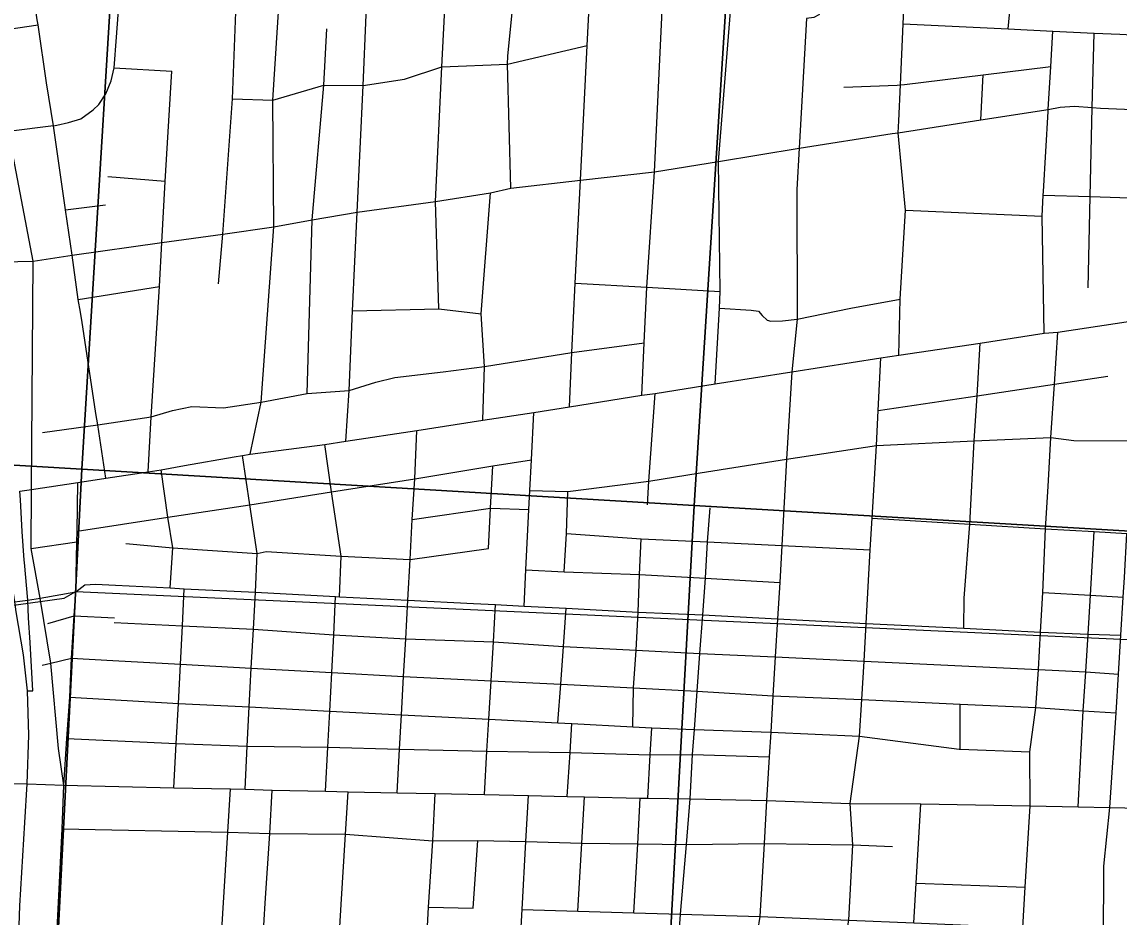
# Model space of a CAD drawing. Extents: x 114843 to 284848, y 317643 to 566895.
# Drawn here: x 210988 to 215892, y 385823 to 389825 of the extents above; entities that cross this region are included whole.
import ezdxf

# ---------------------------------------------------------------- set-up
doc = ezdxf.new("R2010")
doc.units = 0
for name, color, linetype in [('GM_X_City_Street', 7, 'Continuous'), ('GM_X_County_Road', 7, 'Continuous'), ('GM_X_Interchange_Ramps', 7, 'Continuous'), ('GM_X_Interstate_Route', 7, 'Continuous'), ('GM_X_Rail_Line', 7, 'Continuous'), ('GM_X_Section', 7, 'Continuous'), ('GM_X_State_Route', 7, 'Continuous'), ('GM_X_US_Route', 7, 'Continuous')]:
    doc.layers.add(name, color=color, linetype=linetype)

msp = doc.modelspace()

# ---------------------------------------------------------------- linework, layer by layer
at = {"layer": 'GM_X_City_Street'}
for p, q in [((215395.7, 389793.5), (215450.1, 390328.2)), ((210868.7, 389784.2), (211060.1, 389812.3)), ((211400.6, 389619.6), (211658.7, 389604.7)), ((215273.5, 389386.9), (215285, 389588.6)), ((211628.4, 389111), (211371.7, 389131.9)), ((211182.7, 388985.1), (211362.3, 389007.8)), ((214936.7, 388982.7), (215547.6, 388956.9)), ((211038.1, 388755.6), (211212.5, 388782.4)), ((211239.9, 388584.2), (211603.1, 388642.4)), ((214827.4, 388323.1), (214906.7, 388334.8)), ((211029.4, 387470.6), (211234.3, 387500.9)), ((215181.1, 386573.5), (215181.1, 386775.2)), ((215181.1, 386573.5), (215493.3, 386561.6)), ((213005.4, 385863), (213025.7, 386164.7)), ((214984.9, 385975), (215471.7, 385956.8)), ((212806, 385867.6), (213005.4, 385863))]:
    msp.add_line(p, q, dxfattribs=at)
for points in [[(213435, 388104.2), (213445.4, 388346.8), (213460.9, 388656.5), (213485.2, 389116.9), (213513.8, 389719.2), (213551, 390440.7), (213558.6, 390591.8), (213576.4, 390917.8), (213597, 391253.7), (213608.1, 391470.4), (213621.8, 391721.5)], [(214904.9, 389329.8), (214906.1, 389355.2), (214907.3, 389382.4), (214914.7, 389543.5), (214927.2, 389815.9), (214940.1, 390098.3), (214992.3, 390351.1), (215005.8, 390632.9), (215011.6, 390700.9), (215015, 390762.4), (215021.5, 390929.6)], [(214655.9, 390844), (214648, 390658.3), (214579.4, 390107.6), (214568.7, 389926.2), (214560.4, 389876.2), (214550.3, 389856.2), (214528.2, 389844.3), (214494.2, 389840.4), (214462.2, 389261.2), (214451.9, 389075), (214452.6, 388496.7), (214429.8, 388260.6)], [(214085.9, 388207.3), (214105.5, 388544.7), (214109.6, 388619.7), (214101.4, 389201), (214206.5, 390524.1), (214210, 390595.1), (214217.6, 390743.1)], [(213759.5, 388156.4), (213769.2, 388390.9), (213781.5, 388638.4), (213815.4, 389155.1), (213880.1, 390504.2), (213888.5, 390666.5)], [(213173.8, 389081.6), (213158.5, 389635.7), (213159.9, 389671.1), (213225.8, 390330.5), (213234.7, 390517.1)], [(212850.8, 388542.4), (212836.7, 389021.6), (212865.1, 389623.4), (212897.3, 390260.6), (212906.9, 390440.4)], [(212435.4, 387950), (212451.2, 388176.7), (212466.3, 388532.6), (212486.6, 388973.8), (212513.7, 389540.3), (212540.4, 390174.5), (212549.3, 390359.3)], [(212007.6, 387892.7), (212057.2, 388124.3), (212113.7, 388909.3), (212109, 389475.7), (212150.6, 390126.2), (212160.3, 390276.5)], [(211867, 388653.6), (211886.3, 388876.1), (211928.7, 389481.8), (211958, 390218.8)], [(211128.6, 389360.3), (211143.7, 389363.6), (211195.7, 389375.1), (211251.3, 389392.1), (211306.7, 389431.6), (211332.1, 389455.9), (211363.4, 389502.9), (211386.6, 389560.9), (211400.6, 389619.6), (211411, 389757.2), (211418.9, 389856.6), (211434.4, 389929.3), (211460.4, 389985), (211483.8, 390031.6)], [(211212.5, 388782.4), (211182.7, 388985.1), (211128.6, 389360.3), (211097.5, 389553.2), (211060.1, 389812.3), (211056.2, 389833.8), (211042.5, 389928.3), (211046.5, 389965.7)], [(212263.2, 388164), (212285.7, 388940.7), (212337.5, 389542.6), (212351, 389794.6)], [(214927.2, 389815.9), (215395.7, 389793.5), (215595.6, 389784), (215779.8, 389775.1), (215895.3, 389769.6), (216183.1, 389755.8), (216261.1, 389752.1), (216842.1, 389724.3)], [(215556.5, 388432.8), (215547.6, 388956.9), (215553, 389051), (215553.9, 389066.2), (215574.7, 389425.1), (215575.2, 389433.6), (215586.3, 389625.2), (215595.6, 389784)], [(215753.4, 388635.9), (215762.9, 389043.9), (215772.1, 389442.4), (215779.8, 389775.1)], [(211928.7, 389481.8), (212109, 389475.7), (212337.5, 389542.6), (212513.7, 389540.3), (212698, 389569.7), (212865.1, 389623.4), (213158.5, 389635.7), (213513.8, 389719.2)], [(214662, 389532.7), (214900.2, 389541.7), (214914.7, 389543.5), (214932.9, 389545.7), (215285, 389588.6), (215586.3, 389625.2)], [(211551.8, 387813.4), (211566.3, 388059), (211603.1, 388642.4), (211613.8, 388839.5), (211628.4, 389111), (211658.7, 389604.7)], [(214904.9, 389329.8), (215273.5, 389386.9), (215575.2, 389433.6), (215629, 389444.1), (215693.1, 389448), (215772.1, 389442.4), (215809.1, 389439.8), (216235.8, 389421.3), (216245.2, 389420.9), (216819.8, 389390), (217320.6, 389363.1), (217329.5, 389362.7), (217641, 389345.7), (217985.8, 389327)], [(211128.6, 389360.3), (210927.9, 389335.1), (210850, 389322.2), (210782.8, 389312.8)], [(211212.5, 388782.4), (211613.8, 388839.5), (211886.3, 388876.1), (212113.7, 388909.3), (212285.7, 388940.7), (212486.6, 388973.8), (212836.7, 389021.6), (213082.8, 389060.4), (213173.8, 389081.6), (213485.2, 389116.9), (213815.4, 389155.1), (214101.4, 389201), (214462.2, 389261.2), (214877.8, 389325.6), (214904.9, 389329.8)], [(214906.7, 388334.8), (214912.8, 388585.5), (214936.7, 388982.7), (214904.9, 389329.8)], [(213047.8, 388044.8), (213055.2, 388284.2), (213040.2, 388520.1), (213082.8, 389060.4)], [(215553, 389051), (215762.9, 389043.9), (216205.9, 389029.1), (216794.5, 389009.4), (217299.6, 388992.4)], [(210561.9, 388697.8), (210585.3, 388702.7), (210700.1, 388721.7), (210712.3, 388723.4), (210774.9, 388734.3), (210857, 388746.4), (210901.4, 388751.6), (211038.1, 388755.6)], [(211256.8, 388481.4), (211249.8, 388527.1), (211239.9, 388584.2), (211212.5, 388782.4)], [(213460.9, 388656.5), (213781.5, 388638.4), (214109.6, 388619.7)], [(214105.5, 388544.7), (214248.1, 388535.7), (214279.9, 388532.5), (214296.3, 388512.8), (214319.4, 388491.6), (214335.7, 388487.4), (214388, 388488.1), (214452.6, 388496.7), (214692.5, 388544.7), (214912.8, 388585.5)], [(212466.3, 388532.6), (212850.8, 388542.4), (213040.2, 388520.1)], [(211319.1, 388074.9), (211317.6, 388085.2), (211256.8, 388481.4)], [(215377.8, 384774.9), (215380, 384819.8), (215382.9, 384877.2), (215423.7, 385125.8), (215401.5, 385242.7), (215409.1, 385347.8), (215409.6, 385353.9), (215461.2, 385776.7), (215471.7, 385956.8), (215494.5, 386320.6), (215493.3, 386561.6), (215520, 386759.9), (215531.2, 386930.4), (215541.1, 387096.8), (215551, 387273.5), (215562.7, 387558.9), (215575.6, 387748.6), (215586.6, 387967.6), (215603.1, 388205.6), (215617.7, 388438.5)], [(211080.6, 387989.4), (211326.9, 388022.9), (211566.3, 388059), (211661.7, 388087.5), (211747.3, 388105.9), (211889.4, 388099.9), (212057.2, 388124.3), (212263.2, 388164), (212451.2, 388176.7), (212570.4, 388215), (212654.7, 388234.5), (212870.3, 388260.2), (213055.2, 388284.2), (213445.4, 388346.8), (213769.2, 388390.9)], [(215197.9, 387114.3), (215200, 387247.9), (215224.6, 387579.3), (215243.7, 387951.8), (215256.9, 388153.4), (215271.5, 388389.4)], [(214574.2, 384124), (214588.4, 384442.7), (214624.9, 384894), (214639.4, 385132.9), (214630.1, 385371.5), (214641.3, 385553), (214683.5, 385808.6), (214701.6, 386145.8), (214689.4, 386331), (214731.6, 386631.6), (214742.7, 386794.9), (214752.1, 386966.4), (214761.5, 387136.1), (214779.5, 387465.1), (214788.3, 387606.8), (214807.2, 387931.9), (214815.1, 388088.4), (214827.4, 388323.1)], [(214429.8, 388260.6), (214406, 387869.6), (214384.4, 387484.2), (214375.8, 387319.4), (214365.3, 387155.9), (214355.2, 386986.2), (214344.8, 386812.6), (214335.6, 386649.7), (214328.5, 386539.2), (214316.2, 386343.7), (214305.3, 386152.1), (214285.5, 385824.8), (214244, 385562.7), (214232.3, 385377.9), (214244.9, 385142.8), (214230.8, 384903.3), (214204.1, 384448.5), (214190.5, 384105.6)], [(214815.1, 388088.4), (215256.9, 388153.4), (215603.1, 388205.6), (215840.8, 388240.8)], [(213783.9, 387665.2), (213789.6, 387772.4), (213818.4, 388164.4)], [(211362.9, 387785.3), (211326.9, 388022.9), (211319.1, 388074.9)], [(213232.8, 387212.9), (213240.8, 387374.8), (213254.5, 387644.9), (213258.7, 387730.3), (213265.1, 387867.8), (213275.6, 388078.5)], [(212664.6, 386377.9), (212675.5, 386572.8), (212684.1, 386727.5), (212693.5, 386898.4), (212703.6, 387066.5), (212713.6, 387239.7), (212723, 387421), (212732.4, 387599.7), (212744.1, 387782.6), (212753.3, 387998.5)], [(213258.7, 387730.3), (213427.9, 387726), (213789.6, 387772.4), (214019.6, 387808.7), (214406, 387869.6), (214807.2, 387931.9), (215243.7, 387951.8), (215586.6, 387967.6), (215689, 387953.7), (215975, 387951.6), (216281.1, 387949.4), (216296.9, 387948.6), (216313.9, 387947.7), (216692.9, 387928.7), (217002, 387909.6), (217343.2, 387890.7)], [(212408.3, 387255.2), (212415.3, 387437.1), (212372, 387723.4), (212342.6, 387935.1)], [(211235.4, 387548.5), (211640.8, 387611.4), (212007.2, 387666.4), (212372, 387723.4), (212744.1, 387782.6), (213093.5, 387840), (213265.1, 387867.8)], [(211985.6, 386394), (211995, 386587.5), (212003.6, 386762.8), (212013.3, 386936.1), (212022.9, 387109.8), (212032.1, 387274.8), (212039.2, 387448.5), (212007.2, 387666.4), (211974.1, 387887.1)], [(211651.5, 387295.3), (211663.1, 387473.4), (211640.8, 387611.4), (211611.1, 387822.6)], [(213073.6, 387471.1), (213082.5, 387651.4), (213093.5, 387840)], [(213411.8, 387366.5), (213422, 387538), (213427.9, 387726)], [(212732.4, 387599.7), (213082.5, 387651.4), (213254.5, 387644.9)], [(213900, 385401), (213916.6, 385624.5), (213931.2, 385835.6), (213958.1, 386147.7), (213974.7, 386351.2), (213985.7, 386550.2), (213994.2, 386661.6), (214006, 386832.1), (214018.3, 387000.9), (214031, 387173.5), (214043, 387337.4), (214052.9, 387500.9), (214064.4, 387651.8)], [(214788.3, 387606.8), (215224.6, 387579.3), (215562.7, 387558.9), (215781, 387546), (215926.9, 387537), (215978.2, 387534.1), (216227.6, 387519.2), (216309, 387514.2), (216787.3, 387486.5), (216986.7, 387474.8), (217239.6, 387460.1)], [(213422, 387538), (213756.3, 387514.1), (214052.9, 387500.9), (214384.4, 387484.2), (214779.5, 387465.1)], [(215709.6, 386316.2), (215731.4, 386744.8), (215743.6, 386919.5), (215753.6, 387088), (215763.7, 387261.6), (215781, 387546)], [(215739, 383671.5), (215753.2, 383820.5), (215755.3, 383887.3), (215766.8, 384044.2), (215765.9, 384415), (215783.2, 384838.5), (215785.8, 384870.3), (215827.8, 385114.6), (215820.1, 385293.7), (215820.4, 385344.7), (215820.5, 385367.2), (215823.7, 386049.8), (215851.1, 386313.4), (215878.1, 386736.2), (215888.9, 386909.3), (215899.7, 387083.1), (215909.5, 387253.4), (215916, 387340.7), (215926.9, 387537)], [(211452.2, 387492.6), (211663.1, 387473.4), (212039.2, 387448.5), (212079.7, 387457.4), (212415.3, 387437.1), (212723, 387421), (213073.6, 387471.1)], [(213718.8, 386673.9), (213721.5, 386847.5), (213733.1, 387015.9), (213742.5, 387186.2), (213748.1, 387355), (213756.3, 387514.1)], [(213240.8, 387374.8), (213411.8, 387366.5), (213748.1, 387355), (214043, 387337.4), (214375.8, 387319.4)], [(208664.8, 386883.3), (209267.7, 386972.3), (209783.5, 387048.6), (209953.2, 387082.9), (210751.1, 387204.2), (210855.1, 387220.1), (210892.9, 387225.7), (210956.1, 387232.9), (210978.5, 387235.6), (211014.3, 387240.4), (211070.4, 387248.8), (211229.4, 387276.4)], [(211229.4, 387276.4), (211269.7, 387308.6), (211316.4, 387311.5), (211407, 387307.2), (211651.5, 387295.3), (211713.6, 387290.5), (212032.1, 387274.8), (212390.4, 387255.6), (212408.3, 387255.2), (212713.6, 387239.7), (213006.4, 387225.1), (213105, 387220.2), (213232.8, 387212.9), (213420.3, 387203.5), (213742.5, 387186.2), (214031, 387173.5), (214365.3, 387155.9), (214761.5, 387136.1), (215197.9, 387114.3), (215541.1, 387096.8), (215753.6, 387088), (215899.7, 387083.1)], [(211667.4, 386400.9), (211677.8, 386598.9), (211687.4, 386777.9), (211697.4, 386953.2), (211705.5, 387125.4), (211713.6, 387290.5)], [(215551, 387273.5), (215763.7, 387261.6), (215909.5, 387253.4)], [(212345.1, 386386.4), (212355.5, 386582.1), (212364, 386742.8), (212372.6, 386915.6), (212382.2, 387084.8), (212390.4, 387255.6)], [(213054.9, 386370.6), (213066.1, 386564.5), (213074.4, 386707.3), (213084.9, 386879.4), (213095.4, 387053.7), (213105, 387220.2)], [(213383.8, 386691.3), (213396.4, 386863.8), (213408.4, 387032.3), (213420.3, 387203.5)], [(211104.6, 387136), (211222, 387169.6), (211401.6, 387161)], [(211400.9, 387139.9), (211705.5, 387125.4), (212022.9, 387109.8), (212382.2, 387084.8), (212703.6, 387066.5), (213095.4, 387053.7), (213408.4, 387032.3), (213733.1, 387015.9), (214018.3, 387000.9), (214355.2, 386986.2), (214752.1, 386966.4), (215531.2, 386930.4), (215743.6, 386919.5), (215888.9, 386909.3)], [(211079.2, 386948.9), (211118.1, 386958.1), (211210.4, 386979.7), (211394.3, 386969.5), (211697.4, 386953.2), (212013.3, 386936.1), (212372.6, 386915.6), (212693.5, 386898.4), (213084.9, 386879.4), (213396.4, 386863.8), (213721.5, 386847.5), (214006, 386832.1), (214344.8, 386812.6), (214742.7, 386794.9), (215181.1, 386775.2), (215520, 386759.9), (215731.4, 386744.8), (215878.1, 386736.2)], [(211201.6, 386805.6), (211687.4, 386777.9), (212003.6, 386762.8), (212364, 386742.8), (212684.1, 386727.5), (213074.4, 386707.3), (213383.8, 386691.3), (213446.1, 386688.2), (213718.8, 386673.9), (213803.8, 386669.4), (213994.2, 386661.6), (214335.6, 386649.7), (214731.6, 386631.6), (215177, 386573.6), (215181.1, 386573.5)], [(213425.6, 386362.6), (213438, 386559.1), (213446.1, 386688.2)], [(213786.3, 386354.4), (213796.6, 386548.5), (213803.8, 386669.4)], [(211189.4, 386620.6), (211677.8, 386598.9), (211995, 386587.5), (212355.5, 386582.1), (212675.5, 386572.8), (213066.1, 386564.5), (213438, 386559.1), (213796.6, 386548.5), (213985.7, 386550.2), (214328.5, 386539.2)], [(210858.4, 386420.7), (210933.8, 386420.4), (211011, 386418.4), (211175.7, 386412.8)], [(211175.7, 386412.8), (211667.4, 386400.9), (211920.8, 386395.8), (211985.6, 386394), (212107.3, 386389.5), (212345.1, 386386.4), (212446.4, 386383.4), (212664.6, 386377.9), (212835.8, 386375.2), (213054.9, 386370.6), (213252.2, 386366.2), (213425.6, 386362.6), (213502.8, 386361), (213751.7, 386355.2), (213786.3, 386354.4), (213974.7, 386351.2), (214316.2, 386343.7), (214689.4, 386331), (215005.2, 386329.4), (215494.5, 386320.6), (215709.6, 386316.2), (215851.1, 386313.4), (216120.5, 386307.4)], [(211863.5, 385423.4), (211865.5, 385453.9), (211875.1, 385668.9), (211908.9, 386203), (211920.8, 386395.8)], [(212039.4, 384958.9), (212038.9, 385197.5), (212047.4, 385450), (212061.3, 385661.7), (212075.7, 385884.9), (212095.8, 386197.2), (212107.3, 386389.5)], [(212320.2, 384497.7), (212327.7, 384725.1), (212327.9, 384768.6), (212335.1, 384951.2), (212342.1, 385181.2), (212350.5, 385431), (212389.3, 385460.2), (212401, 385653.7), (212415, 385878.9), (212434.4, 386192.8), (212446.4, 386383.4)], [(212778.3, 385430.9), (212792.9, 385639.8), (212806, 385867.6), (212824.2, 386164.2), (212835.8, 386375.2)], [(213199.6, 385420.1), (213212.2, 385643.5), (213224.4, 385857.3), (213240.9, 386160.2), (213252.2, 386366.2)], [(213472.1, 385849.7), (213490.9, 386153.9), (213502.8, 386361)], [(213722.8, 385842.1), (213740.3, 386151), (213751.7, 386355.2)], [(214975.2, 385797), (214984.9, 385975), (215005.2, 386329.4)], [(211168.6, 386217), (211908.9, 386203), (212095.8, 386197.2), (212434.4, 386192.8), (212824.2, 386164.2), (213025.7, 386164.7), (213240.9, 386160.2), (213490.9, 386153.9), (213740.3, 386151), (213958.1, 386147.7), (214305.3, 386152.1), (214701.6, 386145.8), (214878.5, 386138.7)], [(213224.4, 385857.3), (213472.1, 385849.7), (213722.8, 385842.1), (213931.2, 385835.6), (214285.5, 385824.8), (214683.5, 385808.6), (214975.2, 385797), (215461.2, 385776.7)]]:
    msp.add_lwpolyline(points, dxfattribs=at)
at = {"layer": 'GM_X_County_Road'}
for points in [[(211175.7, 386412.8), (211151.4, 386576.8), (211118.1, 386958.1), (211070.4, 387248.8), (211029.4, 387470.6), (211031.2, 387734.7), (211038.1, 388755.6), (210927.9, 389335.1)], [(211175.7, 386412.8), (211189.4, 386620.6), (211201.6, 386805.6), (211210.4, 386979.7), (211222, 387169.6), (211229.4, 387276.4), (211234.3, 387500.9), (211235.4, 387548.5), (211238.1, 387765.4)], [(211054.7, 384020.1), (211066.3, 384174.7), (211083.6, 384548.1), (211094.7, 384748.3), (211096.4, 384792.5), (211112.5, 385146.8), (211115.4, 385205), (211130.7, 385470.6), (211168.6, 386217), (211175.7, 386412.8)]]:
    msp.add_lwpolyline(points, dxfattribs=at)
at = {"layer": 'GM_X_Interchange_Ramps'}
for points in [[(210998.9, 387418.1), (210990, 387546.2), (210982.2, 387688.3), (210978.9, 387726.9)], [(211013.1, 386833.7), (211037.6, 386833.7), (211025.1, 387050.1), (211018.1, 387160.4), (211014.3, 387240.4), (210999.6, 387407.4), (210998.9, 387418.1)]]:
    msp.add_lwpolyline(points, dxfattribs=at)
at = {"layer": 'GM_X_Interstate_Route'}
msp.add_lwpolyline([(210965.4, 385477.1), (210978.6, 385873.2), (211001, 386246), (211011, 386418.4), (211018.4, 386636.5), (211013.1, 386833.7), (210994.9, 386994.7), (210963.2, 387187.9), (210956.1, 387232.9), (210881.2, 387712.4), (210847, 387931.2)], dxfattribs=at)
at = {"layer": 'GM_X_Rail_Line'}
msp.add_lwpolyline([(207222, 386414), (208698.9, 386629.1), (208650.5, 386898.4), (211177.1, 387248.6), (211229.4, 387279), (216748.8, 387026), (216763.5, 387056.1), (217751.3, 387021.3)], dxfattribs=at)
at = {"layer": 'GM_X_Section'}
for points in [[(208976.1, 393226.8), (211576.9, 393072.2), (211255.6, 387824.9), (208686.9, 387977.5)], [(211576.9, 393072.2), (214325.6, 392906.7), (213993.4, 387663.3), (211255.6, 387824.9)], [(214325.6, 392906.7), (217068.3, 392741.6), (216725, 387502.1), (213993.4, 387663.3)], [(205980.7, 388133.3), (206007.5, 388132.6), (208686.9, 387977.5), (211255.6, 387824.9), (210992.1, 382647.6), (205607.9, 382984.4)], [(213993.4, 387663.3), (213706, 382475), (210992.1, 382647.6), (211255.6, 387824.9)], [(216725, 387502.1), (216413.5, 382302.7), (213706, 382475), (213993.4, 387663.3)]]:
    msp.add_lwpolyline(points, close=True, dxfattribs=at)
at = {"layer": 'GM_X_State_Route'}
for p, q in [((215617.7, 388438.5), (216038.4, 388501.6)), ((215271.5, 388389.4), (215556.5, 388432.8)), ((215556.5, 388432.8), (215617.7, 388438.5)), ((214906.7, 388334.8), (215271.5, 388389.4)), ((214429.8, 388260.6), (214827.4, 388323.1)), ((214827.4, 388323.1), (214906.7, 388334.8)), ((214085.9, 388207.3), (214429.8, 388260.6)), ((213818.4, 388164.4), (214085.9, 388207.3)), ((213435, 388104.2), (213759.5, 388156.4)), ((213759.5, 388156.4), (213818.4, 388164.4)), ((213047.8, 388044.8), (213275.6, 388078.5)), ((213275.6, 388078.5), (213435, 388104.2)), ((212753.3, 387998.5), (213047.8, 388044.8)), ((212435.4, 387950), (212753.3, 387998.5)), ((212007.6, 387892.7), (212342.6, 387935.1)), ((212342.6, 387935.1), (212435.4, 387950)), ((211974.1, 387887.1), (212007.6, 387892.7)), ((211362.9, 387785.3), (211551.8, 387813.4)), ((211551.8, 387813.4), (211611.1, 387822.6)), ((211611.1, 387822.6), (211714.3, 387841.1)), ((211238.1, 387765.4), (211362.9, 387785.3))]:
    msp.add_line(p, q, dxfattribs=at)
for points in [[(211714.3, 387841.1), (211936.2, 387880.7), (211974.1, 387887.1)], [(210978.9, 387726.9), (211031.2, 387734.7), (211238.1, 387765.4)]]:
    msp.add_lwpolyline(points, dxfattribs=at)
at = {"layer": 'GM_X_US_Route'}
for p, q in [((215617.7, 388438.5), (216038.4, 388501.6)), ((215271.5, 388389.4), (215556.5, 388432.8)), ((215556.5, 388432.8), (215617.7, 388438.5)), ((214906.7, 388334.8), (215271.5, 388389.4)), ((214429.8, 388260.6), (214827.4, 388323.1)), ((214827.4, 388323.1), (214906.7, 388334.8)), ((214085.9, 388207.3), (214429.8, 388260.6)), ((213818.4, 388164.4), (214085.9, 388207.3)), ((213435, 388104.2), (213759.5, 388156.4)), ((213759.5, 388156.4), (213818.4, 388164.4)), ((213047.8, 388044.8), (213275.6, 388078.5)), ((213275.6, 388078.5), (213435, 388104.2)), ((212753.3, 387998.5), (213047.8, 388044.8)), ((212435.4, 387950), (212753.3, 387998.5)), ((212007.6, 387892.7), (212342.6, 387935.1)), ((212342.6, 387935.1), (212435.4, 387950)), ((211974.1, 387887.1), (212007.6, 387892.7)), ((211362.9, 387785.3), (211551.8, 387813.4)), ((211551.8, 387813.4), (211611.1, 387822.6)), ((211611.1, 387822.6), (211714.3, 387841.1)), ((211238.1, 387765.4), (211362.9, 387785.3))]:
    msp.add_line(p, q, dxfattribs=at)
for points in [[(211714.3, 387841.1), (211936.2, 387880.7), (211974.1, 387887.1)], [(210978.9, 387726.9), (211031.2, 387734.7), (211238.1, 387765.4)]]:
    msp.add_lwpolyline(points, dxfattribs=at)

doc.saveas('drawing.dxf')
